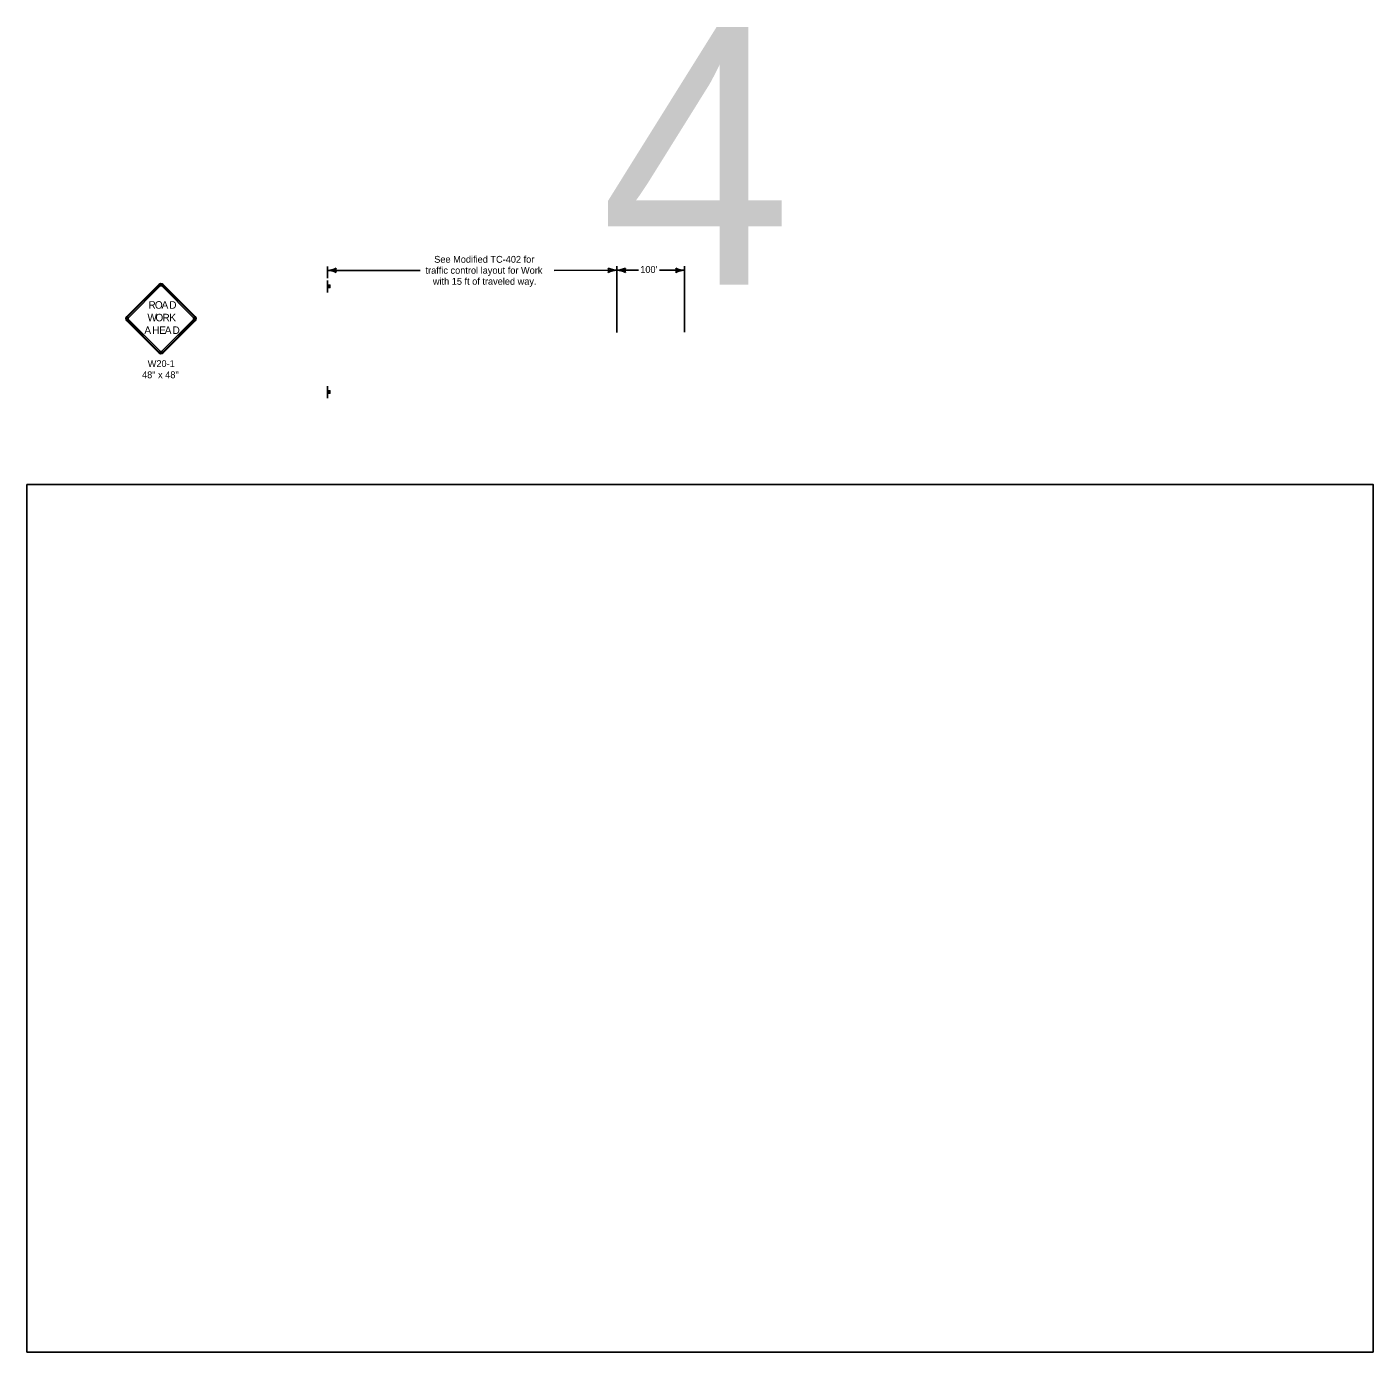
# Model space of a CAD drawing. Extents: x -1403959 to 81668, y -1400582 to 11018.
# Drawn here: x 20933 to 24068, y 7924 to 11009 of the extents above; entities that cross this region are included whole.
import ezdxf

# ---------------------------------------------------------------- set-up
doc = ezdxf.new("R2010")
doc.units = 0
for name, color, linetype in [('tdCiStrucDataSec', 7, 'Continuous'), ('tdCoCorpTxt', 7, 'Continuous'), ('tdRailIA_Int_RR', 7, 'Continuous'), ('tdRailNorfolk_South', 7, 'Continuous'), ('tdRailUP', 7, 'Continuous')]:
    doc.layers.add(name, color=color, linetype=linetype)

msp = doc.modelspace()

# ---------------------------------------------------------------- linework, layer by layer
at = {"layer": 'tdCiStrucDataSec'}
for p, q in [((21239.4, 10409.6), (21165.1, 10335.4)), ((21240.7, 10408.3), (21242.9, 10406.1)), ((21246.5, 10406.1), (21248.7, 10408.3)), ((21324.2, 10335.4), (21250, 10409.6)), ((21165.1, 10324.8), (21239.4, 10250.5)), ((21168.7, 10331.9), (21166.5, 10334.1)), ((21166.5, 10326.1), (21168.7, 10328.3)), ((21250, 10250.5), (21324.2, 10324.8)), ((21322.9, 10334.1), (21320.7, 10331.9)), ((21320.7, 10328.3), (21322.9, 10326.1)), ((21242.9, 10254.1), (21240.7, 10251.9)), ((21248.7, 10251.9), (21246.5, 10254.1))]:
    msp.add_line(p, q, dxfattribs=at)
for points in [[(21240.7, 10408.3), (21166.5, 10334.1), (21168.7, 10331.9), (21242.9, 10406.1), (21240.7, 10408.3)], [(21322.9, 10334.1), (21248.7, 10408.3), (21246.5, 10406.1), (21320.7, 10331.9), (21322.9, 10334.1)], [(21166.5, 10326.1), (21240.7, 10251.9), (21242.9, 10254.1), (21168.7, 10328.3), (21166.5, 10326.1)], [(21248.7, 10251.9), (21322.9, 10326.1), (21320.7, 10328.3), (21246.5, 10254.1), (21248.7, 10251.9)]]:
    msp.add_lwpolyline(points, close=True, dxfattribs=at)
for centre, radius, start, end in [((21244.7, 10404.3), 7.5, 45, 134.9997), ((21244.7, 10404.3), 5.62, 45, 134.9997), ((21244.7, 10404.3), 2.5, 45, 134.9997), ((21170.5, 10330.1), 7.5, 134.9997, 225), ((21170.5, 10330.1), 5.62, 134.9997, 225), ((21170.5, 10330.1), 2.5, 134.9997, 225), ((21318.9, 10330.1), 2.5, 315.0002, 44.9998), ((21318.9, 10330.1), 5.62, 315.0002, 44.9998), ((21318.9, 10330.1), 7.5, 315.0002, 44.9998), ((21244.7, 10255.8), 5.62, 225, 315.0002), ((21244.7, 10255.8), 2.5, 225, 315.0002), ((21244.7, 10255.8), 7.5, 225, 315.0002)]:
    msp.add_arc(centre, radius, start, end, dxfattribs=at)
at = {"layer": 'tdRailIA_Int_RR'}
for p, q in [((21632.5, 10424.1), (21632.5, 10451.8)), ((21848.2, 10442.5), (21632.5, 10442.5)), ((22306.3, 10442.6), (22160.1, 10442.5)), ((22306.3, 10298.1), (22306.3, 10452.1)), ((22306.3, 10442.8), (22356.6, 10442.8)), ((22405.8, 10442.7), (22459.3, 10442.7)), ((22436.1, 10442.7), (22464, 10442.7)), ((22464, 10298.2), (22464, 10451.9))]:
    msp.add_line(p, q, dxfattribs=at)
for centre, radius, start, end in [((21632.5, 10485), 42.5, 270, 298.0725), ((21632.5, 10400), 42.5, 61.9275, 90), ((21668.1, 10442.5), 16.4, 162.2666, 197.7334), ((22270.7, 10442.8), 16.4, 342.2666, 17.7333), ((22306.3, 10485.3), 42.5, 241.9275, 270), ((22306.3, 10400.3), 42.5, 90, 118.0725), ((22306.3, 10485.3), 42.5, 270, 298.0725), ((22306.3, 10400.3), 42.5, 61.9275, 90), ((22341.9, 10442.8), 16.4, 162.2666, 197.7334), ((22428.3, 10442.7), 16.4, 342.2666, 17.7333), ((22464, 10485.2), 42.5, 241.9275, 270), ((22464, 10400.2), 42.5, 90, 118.0725)]:
    msp.add_arc(centre, radius, start, end, dxfattribs=at)
at = {"layer": 'tdRailNorfolk_South'}
for p, q in [((21632.5, 10419), (21632.5, 10391.1)), ((21632.9, 10402.3), (21632.9, 10408)), ((21633.2, 10408), (21633.2, 10402.3)), ((21633.5, 10402.3), (21633.5, 10408)), ((21633.7, 10408), (21633.7, 10402.3)), ((21634, 10402.3), (21634, 10408)), ((21634.2, 10408), (21634.2, 10402.3)), ((21634.5, 10402.3), (21634.5, 10408)), ((21634.8, 10408), (21634.8, 10402.3)), ((21635, 10402.3), (21635, 10408)), ((21635.3, 10408), (21635.3, 10402.3)), ((21635.7, 10402.3), (21635.7, 10408)), ((21636.1, 10408), (21636.1, 10402.3)), ((21636.4, 10402.3), (21636.4, 10408)), ((21636.8, 10408), (21636.8, 10402.3)), ((21637, 10402.3), (21637, 10408)), ((21637.3, 10408), (21637.3, 10402.3)), ((21637.6, 10402.3), (21637.6, 10408)), ((21637.9, 10408), (21637.9, 10402.3)), ((21632.5, 10173.2), (21632.5, 10145.2)), ((21632.9, 10156.5), (21632.9, 10162.1)), ((21633.2, 10162.1), (21633.2, 10156.5)), ((21633.5, 10156.5), (21633.5, 10162.1)), ((21633.7, 10162.1), (21633.7, 10156.5)), ((21634, 10156.5), (21634, 10162.1)), ((21634.2, 10162.1), (21634.2, 10156.5)), ((21634.5, 10156.5), (21634.5, 10162.1)), ((21634.8, 10162.1), (21634.8, 10156.5)), ((21635, 10156.5), (21635, 10162.1)), ((21635.3, 10162.1), (21635.3, 10156.5)), ((21635.7, 10156.5), (21635.7, 10162.1)), ((21636.1, 10162.1), (21636.1, 10156.5)), ((21636.4, 10156.5), (21636.4, 10162.1)), ((21636.8, 10162.1), (21636.8, 10156.5)), ((21637, 10156.5), (21637, 10162.1)), ((21637.3, 10162.1), (21637.3, 10156.5)), ((21637.6, 10156.5), (21637.6, 10162.1)), ((21637.9, 10162.1), (21637.9, 10156.5))]:
    msp.add_line(p, q, dxfattribs=at)
for points in [[(21632.6, 10402.3), (21632.6, 10408), (21638.3, 10408), (21638.3, 10402.3)], [(21632.6, 10156.5), (21632.6, 10162.2), (21638.3, 10162.2), (21638.3, 10156.5)]]:
    msp.add_lwpolyline(points, close=True, dxfattribs=at)
at = {"layer": 'tdRailUP'}
msp.add_lwpolyline([(20932.5, 9944), (24067.5, 9944), (24067.5, 7924), (20932.5, 7924)], close=True, dxfattribs=at)

# ---------------------------------------------------------------- texts
at = {"layer": 'tdCiStrucDataSec'}
for s, height, p in [('R', 17.5, (21215.5, 10353.2)), ('O', 17.5, (21230.5, 10353.2)), ('A', 17.5, (21246.1, 10353.2)), ('D', 17.5, (21264, 10353.2)), ('W', 17.5, (21213.2, 10323.8)), ('O', 17.5, (21231.8, 10323.8)), ('R', 17.5, (21248.3, 10323.8)), ('K', 17.5, (21264.1, 10323.8)), ('A', 17.5, (21206, 10294.5)), ('H', 17.5, (21224.2, 10294.5)), ('E', 17.5, (21240.4, 10294.5)), ('A', 17.5, (21253.5, 10294.5)), ('D', 17.5, (21271.7, 10294.5)), ('W20-1', 16, (21213.8, 10217.3)), ('48" x 48"', 16, (21200.6, 10191.3))]:
    msp.add_text(s, height=height, dxfattribs=at).set_placement(p)
at = {"layer": 'tdCoCorpTxt'}
msp.add_text('4', height=600, dxfattribs=at).set_placement((22267.6, 10409.2))
at = {"layer": 'tdRailIA_Int_RR'}
for s, p in [('See Modified TC-402 for ', (21881.1, 10460.1)), ('traffic control layout for Work ', (21860.8, 10434.5)), ("100'", (22360.8, 10436.4)), ('with 15 ft of traveled way.', (21877.9, 10408.9))]:
    msp.add_text(s, height=16, dxfattribs=at).set_placement(p)

doc.saveas('drawing.dxf')
